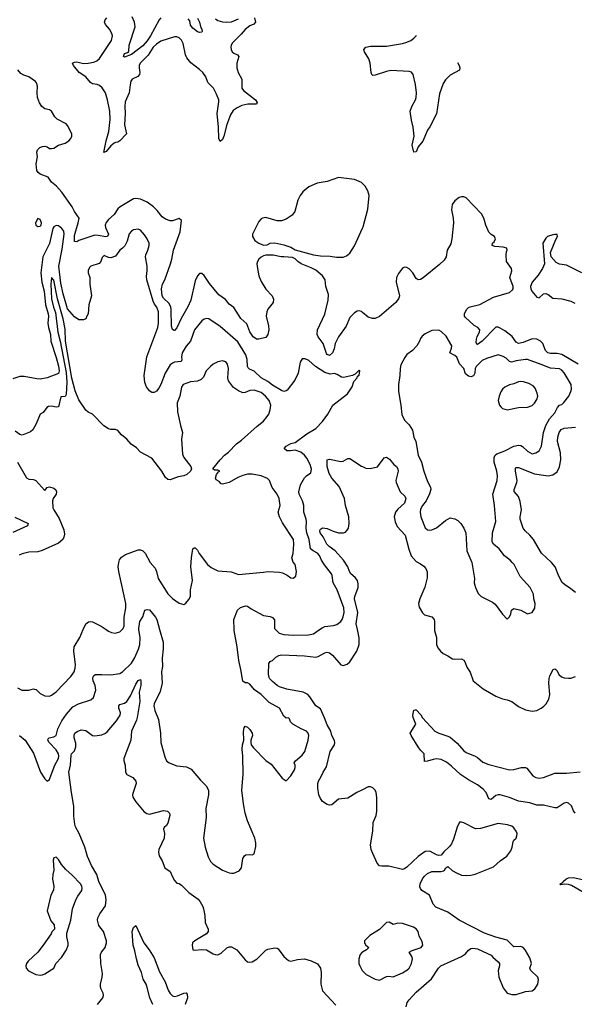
# Model space of a CAD drawing. Header units: inches. Extents: x 1384664 to 1536621, y 460766 to 646467.
# Tile 333 of 488: x 1516989 to 1521860, y 536712 to 545352. Entities that reach past the tile are written whole.
import ezdxf

# ---------------------------------------------------------------- set-up
doc = ezdxf.new("R2010")
doc.units = ezdxf.units.IN
doc.header["$MEASUREMENT"] = 0
for name, color, linetype in [('B5513', 7, 'Continuous'), ('B5514', 7, 'Continuous'), ('B5523', 7, 'Continuous'), ('B5524', 7, 'Continuous')]:
    doc.layers.add(name, color=color, linetype=linetype)

msp = doc.modelspace()

# ---------------------------------------------------------------- linework, layer by layer
at = {"layer": 'B5513', "color": 5}
for points, elevation in [([(1516968.9, 539488.9), (1517008.9, 539468.9), (1517070, 539467.4), (1517110, 539480.3), (1517118.9, 539478.9), (1517133.8, 539473.8), (1517170, 539439.3), (1517210, 539418), (1517250, 539417.1), (1517270, 539423.8), (1517310, 539454.4), (1517439.1, 539590), (1517467.8, 539630), (1517478, 539662), (1517480.2, 539690), (1517465.8, 539810), (1517468.8, 539850), (1517518, 539930), (1517548.1, 540000)], 760), ([(1516986.8, 539070), (1517036.3, 539030), (1517110, 538914.8), (1517172.7, 538750), (1517210, 538690.7), (1517230, 538671), (1517250, 538686), (1517258, 538702), (1517298.2, 538810), (1517329.8, 538870), (1517333.9, 538890), (1517330.5, 538910), (1517310, 538943.7), (1517247.4, 539010), (1517235.8, 539030), (1517239.6, 539040.4), (1517249.2, 539050), (1517290, 539058.2), (1517310.5, 539069.5), (1517325, 539130), (1517359.5, 539200.5), (1517400.6, 539259.4), (1517457.3, 539322.7), (1517506, 539350), (1517614.9, 539385.1), (1517636.9, 539403.1), (1517657.6, 539470), (1517651.9, 539510), (1517634.2, 539550), (1517631, 539570), (1517633.6, 539586.4), (1517642, 539598), (1517655.2, 539604.8), (1517710, 539607.1), (1517790, 539602.6), (1517870, 539614.4), (1517893.6, 539630), (1517970, 539706.3), (1517998.3, 539750), (1518031.7, 539828.3), (1518043.8, 539870), (1518047.6, 539927.6), (1518036.1, 540000)], 740), ([(1517748.5, 540000), (1517770, 539985.5), (1517794.6, 539974.6), (1517828.1, 539968.1), (1517870, 539980.3), (1517889.3, 540000)], 760), ([(1518217.9, 540000), (1518249.3, 539889.3), (1518250.2, 539830), (1518241.8, 539750), (1518243.1, 539676.9), (1518235.3, 539630), (1518240.9, 539530), (1518224.1, 539455.9), (1518170.2, 539350), (1518167.5, 539330), (1518175.3, 539290), (1518209, 539210), (1518227.2, 539090), (1518228.5, 539010), (1518265.1, 538885.1), (1518278.8, 538850), (1518301, 538830), (1518370, 538805.3), (1518455.2, 538795.2), (1518495.2, 538775.2), (1518578, 538678), (1518627.3, 538630), (1518648, 538590), (1518648.2, 538550), (1518623.7, 538430), (1518628.4, 538350), (1518603.6, 538170), (1518617.8, 538090), (1518645.7, 538005.7), (1518666.1, 537966.1), (1518690, 537943), (1518770, 537890.5), (1518830, 537866.8), (1518850, 537862), (1518870, 537863.8), (1518916.2, 537883.8), (1518938.4, 537910), (1518949.8, 537990.2), (1518963.8, 538016.2), (1518976.6, 538023.4), (1519007.3, 538027.3), (1519030, 538024.7), (1519049, 538031), (1519063.3, 538096.7), (1519063.6, 538130), (1519054.7, 538170), (1518990, 538321.2), (1518970, 538388.7), (1518954.5, 538470), (1518940.9, 538590), (1518952, 538730), (1518949.6, 538890), (1518942, 538950), (1518946.6, 538990), (1518959, 539030), (1518953.6, 539106.4), (1518962, 539138), (1518970, 539152), (1518990, 539144.7), (1519010, 539124.7), (1519030, 539092), (1519034.8, 539070), (1519018, 539030), (1519018, 539010), (1519021, 538990), (1519041.4, 538961.4), (1519150.6, 538850.6), (1519198.5, 538818.5), (1519295.3, 538695.3), (1519330, 538672), (1519370, 538716), (1519402.7, 538770), (1519409.3, 538790), (1519409.3, 538809.3), (1519400.9, 538830), (1519411.6, 538850), (1519470, 538897.4), (1519493.3, 538930), (1519523, 539030), (1519529.6, 539070), (1519523.7, 539090), (1519509.6, 539109.6), (1519462, 539130), (1519388.7, 539170), (1519368.7, 539190), (1519358, 539218), (1519350, 539226), (1519330, 539222), (1519310, 539241.2), (1519270, 539311), (1519179, 539359), (1519110, 539429.7), (1519053, 539473), (1519010, 539521.2), (1518990, 539533.2), (1518970, 539534), (1518950, 539548), (1518933, 539650), (1518912.8, 539730), (1518899.7, 539850), (1518873, 539993), (1518872.9, 540000)], 740), ([(1520000, 538594.6), (1519950, 538569.7), (1519870, 538519.8), (1519790, 538511.4), (1519730, 538463.8), (1519710, 538459.8), (1519690, 538464.5), (1519650, 538492.6), (1519630, 538518), (1519615.7, 538550), (1519607, 538610), (1519607.2, 538650), (1519612.9, 538670), (1519637.8, 538710), (1519653.3, 538750), (1519683.5, 538796.5), (1519716.3, 538930), (1519752.8, 538990), (1519757.4, 539010), (1519753.3, 539026.7), (1519732.1, 539070), (1519722, 539110), (1519690, 539163.6), (1519666.9, 539226.9), (1519630, 539306), (1519590, 539330.9), (1519537.8, 539410), (1519518.7, 539430), (1519478.4, 539450), (1519336.5, 539476.5), (1519270, 539498.9), (1519249.7, 539510), (1519210, 539544.2), (1519187.3, 539567.3), (1519180.9, 539580.9), (1519173.8, 539610), (1519177.7, 539702.3), (1519190, 539719.3), (1519210, 539728.8), (1519240.3, 539759.7), (1519266.3, 539773.7), (1519290, 539777.6), (1519489.4, 539769.4), (1519590, 539759.7), (1519610, 539764.7), (1519670, 539795.8), (1519690, 539800.8), (1519710, 539795.3), (1519736.4, 539776.4), (1519810, 539690.3), (1519830, 539685.7), (1519864, 539696), (1519890, 539716.3), (1519949, 539811), (1519972, 539868), (1519971.9, 539928.1), (1519955.4, 540000)], 720), ([(1519236.8, 540000), (1519268, 539970), (1519310, 539957.2), (1519391.7, 539951.7), (1519524.5, 539955.5), (1519570, 539963.2), (1519623.6, 540000)], 740), ([(1517673.3, 536710), (1517718.4, 536770), (1517724.2, 536790), (1517721.3, 536810), (1517703.5, 536850), (1517699.7, 536870), (1517699.1, 536890), (1517713.7, 536950), (1517716.4, 536983.6), (1517701.2, 537070), (1517700.5, 537150), (1517707.8, 537170), (1517739.1, 537210), (1517752.7, 537250), (1517751.5, 537270), (1517724.1, 537350), (1517683.5, 537403.5), (1517674, 537450), (1517677, 537470), (1517692.7, 537507.3), (1517743.1, 537576.9), (1517749.1, 537630), (1517741.9, 537670), (1517684.8, 537790), (1517666.8, 537850), (1517620.2, 537930), (1517583.7, 538010), (1517561.4, 538090), (1517510.5, 538210), (1517479.2, 538270), (1517473, 538293), (1517464.4, 538364.4), (1517465.2, 538450), (1517443.2, 538570), (1517422, 538750), (1517436.9, 538810), (1517441.4, 538898.6), (1517445, 538910), (1517470, 538936.1), (1517483.6, 538970), (1517483.7, 539003.7), (1517468.2, 539050), (1517467.2, 539072.8), (1517475.1, 539090), (1517492.9, 539107.1), (1517530, 539121.3), (1517570, 539113.5), (1517630, 539072.3), (1517650, 539069.3), (1517710, 539077.7), (1517742.4, 539090), (1517758.4, 539101.6), (1517840.7, 539199.3), (1517871.1, 539250), (1517875.4, 539270), (1517860.5, 539310), (1517861.3, 539330), (1517870, 539341.6), (1517910, 539356), (1517930, 539370.4), (1517961.3, 539418.7), (1518010, 539522.3), (1518030, 539553.7), (1518050, 539562.8), (1518053.8, 539550), (1518053.1, 539510), (1518038.2, 539450), (1518044.8, 539370), (1518021.9, 539230), (1518015.2, 539204.8), (1517971.8, 539110), (1517965, 539030), (1517903.6, 538870), (1517904.6, 538850), (1517915.8, 538810), (1517917.3, 538750), (1517931, 538730), (1517982.5, 538702.5), (1518010, 538671.3), (1518012.7, 538650), (1517984.9, 538570), (1517981.3, 538550), (1517983.7, 538530), (1518008.4, 538488.4), (1518082.2, 538402.2), (1518106.9, 538386.9), (1518130, 538379.3), (1518253.8, 538413.8), (1518287.9, 538407.9), (1518304, 538390), (1518307.7, 538370), (1518290, 538302), (1518278, 538282), (1518257.3, 538262.7), (1518253.4, 538250), (1518261.3, 538210), (1518257.8, 538170), (1518211.1, 538070), (1518207.7, 538047.7), (1518213.9, 538013.9), (1518239.3, 537970), (1518265.5, 537910), (1518310, 537878.8), (1518330.4, 537830), (1518350, 537797.3), (1518370, 537776), (1518390, 537770.7), (1518410, 537758.8), (1518473.7, 537693.7), (1518555.5, 537635.5), (1518574.9, 537610), (1518598.4, 537570), (1518604.4, 537550), (1518615.8, 537490), (1518617.1, 537430), (1518645.5, 537370), (1518645.5, 537350), (1518630.6, 537330), (1518528, 537270), (1518508.4, 537250), (1518503.1, 537230), (1518510.4, 537190.4), (1518526.4, 537186.4), (1518590, 537192.2), (1518628.7, 537188.7), (1518690, 537155.3), (1518710, 537147.8), (1518730, 537147.6), (1518757.8, 537162.2), (1518810, 537206.4), (1518830, 537214.9), (1518850, 537214.9), (1518896.3, 537190), (1518970, 537101.3), (1518990, 537085.7), (1519010, 537080.8), (1519030, 537084.7), (1519075.1, 537110), (1519150, 537187), (1519170, 537197.1), (1519230, 537208.2), (1519250, 537204.9), (1519258.3, 537198.3), (1519310, 537130.6), (1519350, 537096.3), (1519370, 537090.6), (1519430, 537104.9), (1519489.6, 537110.4), (1519550, 537094.9), (1519606.2, 537066.2), (1519630.4, 537030.4), (1519637.1, 536990), (1519632.7, 536890), (1519647.7, 536830), (1519765.7, 536705.7)], 720), ([(1518159.2, 536710), (1518131.7, 536770), (1518106.6, 536870), (1518099.3, 536890), (1518072.7, 536932.7), (1518058.4, 536990), (1518030, 537054.7), (1518014.1, 537110), (1518001.7, 537181.7), (1517985.2, 537230), (1517976.4, 537350), (1517990, 537384.9), (1518010, 537404.7), (1518079.3, 537250), (1518127, 537190), (1518170, 537120.5), (1518218.1, 536998.1), (1518266.6, 536910), (1518294.8, 536834.8), (1518310, 536806.7), (1518330, 536786), (1518350, 536780.9), (1518374.2, 536785.8), (1518430.2, 536810.2), (1518452.4, 536812.4), (1518460.9, 536800.9), (1518462.8, 536770), (1518442.6, 536710)], 680), ([(1520000, 537169.6), (1519994, 537166), (1519980.4, 537150), (1519967, 537110), (1519968.5, 537071.5), (1519975.3, 537050), (1519997.1, 537010), (1520000, 537007)], 740)]:
    msp.add_lwpolyline(points, dxfattribs=dict(at, elevation=elevation))
at = {"layer": 'B5513', "color": 5, "elevation": 740}
msp.add_lwpolyline([(1517310, 538002), (1517290, 537998), (1517284.5, 537975.5), (1517290.6, 537890), (1517279.3, 537850), (1517278.4, 537810), (1517288, 537750), (1517285.8, 537714.2), (1517264, 537670), (1517231.3, 537531.3), (1517263.5, 537443.5), (1517292, 537410), (1517294, 537370), (1517271.3, 537348.7), (1517264.7, 537330), (1517196.3, 537230), (1517149.1, 537170.9), (1517063, 537090), (1517050.6, 537070), (1517044.9, 537050), (1517047.3, 537030), (1517067.2, 537007.2), (1517130, 536973), (1517170, 536967.7), (1517190, 536970.7), (1517210, 536980.7), (1517289, 537030), (1517306, 537070), (1517357.7, 537122.3), (1517402, 537190), (1517414, 537230), (1517414.5, 537250), (1517404.1, 537304.1), (1517403.2, 537336.8), (1517439.5, 537450), (1517454.5, 537550), (1517483.5, 537630), (1517499.4, 537660.6), (1517534.7, 537710), (1517538.9, 537730), (1517535.8, 537750), (1517523.6, 537770), (1517450, 537845.1), (1517394, 537894), (1517357.6, 537937.6), (1517330, 537982)], close=True, dxfattribs=at)
at = {"layer": 'B5514', "color": 5}
for points, elevation in [([(1518230, 545368.8), (1518215, 545350), (1518139.3, 545210), (1518110, 545167.9), (1518070, 545123), (1517970, 545047.6), (1517910, 545023.6), (1517902, 545030), (1517910, 545054.9), (1517936.6, 545063.4), (1517946.6, 545073.4), (1517951.6, 545130), (1518002.2, 545290), (1517997.2, 545330), (1517977, 545377)], 660), ([(1519053, 545370), (1519061.1, 545330), (1519046.1, 545313.9), (1519010, 545299.8), (1518970, 545267), (1518934.9, 545225.1), (1518859.1, 545150), (1518847.9, 545130), (1518843.6, 545110), (1518846.7, 545090), (1518856.5, 545070), (1518870, 545057.4), (1518903.4, 545043.4), (1518913.7, 545030), (1518896.9, 544970), (1518895.9, 544930), (1518908.2, 544888.2), (1518940.7, 544830), (1518941.5, 544750), (1518956, 544730), (1519059, 544650), (1519074, 544626), (1519067.9, 544612.1), (1518991.8, 544611.8), (1518941.6, 544598.4), (1518900, 544580), (1518865.5, 544554.5), (1518841.8, 544518.2), (1518808.2, 544431.8), (1518783.2, 544330), (1518770, 544301.6), (1518750, 544282), (1518738.5, 544310), (1518735.9, 544410), (1518722.4, 544530), (1518739.2, 544630), (1518737.6, 544650), (1518719.1, 544699.1), (1518690.3, 544750.3), (1518642.5, 544802.5), (1518624.7, 544850), (1518598.6, 544890), (1518570, 544916.4), (1518492.4, 544972.4), (1518457.3, 545017.3), (1518444.9, 545044.9), (1518424.5, 545144.5), (1518410, 545173.3), (1518390, 545193.7), (1518370, 545202.2), (1518350, 545201.5), (1518230, 545163), (1518190, 545138.1), (1518163.1, 545110), (1518118.4, 545041.6), (1518047.5, 544970), (1518038.8, 544950), (1518037.5, 544930), (1518045.2, 544890), (1518042.8, 544870), (1518025.9, 544854.1), (1517978.3, 544830), (1517966.5, 544813.5), (1517958.5, 544781.5), (1517951.1, 544710), (1517916.8, 544630), (1517913.8, 544590), (1517917.1, 544530), (1517910.7, 544430.7), (1517927, 544350), (1517870, 544289.6), (1517850, 544277), (1517830, 544276), (1517818, 544270), (1517790, 544246.6), (1517750, 544196), (1517727.7, 544187.7), (1517748.6, 544288.6), (1517773.6, 544370), (1517783.6, 544476.4), (1517780.2, 544550), (1517761.1, 544650), (1517743.6, 544710), (1517714.6, 544754.6), (1517690, 544773.8), (1517670, 544783.1), (1517630, 544788.6), (1517610, 544800.5), (1517569.9, 544849.9), (1517512.4, 544890), (1517462.7, 544950), (1517453.2, 544970), (1517470, 544980.5), (1517490, 544981.1), (1517548.5, 544968.5), (1517590, 544969.4), (1517640.6, 544979.4), (1517666.6, 544990), (1517690, 545012.9), (1517794.6, 545170), (1517804.5, 545210), (1517799.8, 545230), (1517778, 545270), (1517742.2, 545310), (1517734.5, 545330), (1517739.2, 545350), (1517756, 545370)], 680), ([(1518550, 545366), (1518567.4, 545330), (1518580.8, 545280.8), (1518587.7, 545270), (1518593, 545250), (1518590, 545242), (1518570, 545241.2), (1518550, 545246.6), (1518510, 545278.7), (1518490, 545304.5), (1518482.5, 545342.5), (1518470, 545360.5)], 660), ([(1518710, 545360.8), (1518730, 545346.2), (1518770, 545334), (1518810, 545330.2), (1518850, 545334.2), (1518910, 545360.2)], 680), ([(1520000, 542782.9), (1519990, 542791.2), (1519970, 542796.3), (1519953.4, 542793.4), (1519930, 542780.5), (1519890, 542739.5), (1519857.9, 542662.1), (1519790.1, 542569.9), (1519760.9, 542510), (1519750, 542464), (1519735.8, 542430), (1519710, 542406.6), (1519690, 542414.5), (1519684.2, 542424.2), (1519654.6, 542510), (1519609.8, 542570), (1519602, 542590), (1519606, 542630), (1519670.5, 542769.5), (1519699.8, 542890), (1519700.7, 542940.7), (1519676.8, 543010), (1519671.8, 543070), (1519650, 543104.4), (1519590, 543153.1), (1519550, 543175.3), (1519460.9, 543210), (1519432.3, 543230), (1519410, 543253.2), (1519384.8, 543264.8), (1519310, 543272), (1519286, 543270), (1519214.4, 543285.6), (1519150, 543285.1), (1519130, 543280.7), (1519110, 543269.6), (1519089.1, 543250.9), (1519077, 543230), (1519073.4, 543210), (1519077, 543170), (1519090, 543106), (1519110, 543054.8), (1519150, 542987.3), (1519207.9, 542927.9), (1519219.4, 542899.4), (1519215.3, 542870), (1519168.8, 542811.2), (1519158.6, 542790), (1519155, 542750), (1519173.3, 542666.7), (1519176.9, 542630), (1519170, 542589), (1519150, 542564.5), (1519090, 542548), (1519070, 542549.7), (1519038.7, 542570), (1519010, 542611.8), (1518982.8, 542682.8), (1518932.2, 542730), (1518870, 542825.4), (1518830, 542854.7), (1518795.7, 542895.7), (1518738.7, 542938.7), (1518656.9, 543036.9), (1518610, 543107.6), (1518590, 543123.6), (1518575.2, 543124.8), (1518570, 543125.1), (1518550, 543104.5), (1518530, 543060.9), (1518491.7, 542890), (1518466.7, 542833.3), (1518408.9, 542731.1), (1518370, 542649.7), (1518350, 542625.2), (1518346, 542626), (1518330, 542632.7), (1518323.1, 542663.1), (1518321.2, 542810), (1518316.8, 542830), (1518300.9, 542860.9), (1518252.9, 542910), (1518241, 542930), (1518233.7, 542990), (1518242.9, 543030), (1518263.4, 543070), (1518314.9, 543210), (1518326.1, 543250), (1518339, 543330), (1518397.8, 543490), (1518409.4, 543590), (1518390, 543607), (1518330, 543586.9), (1518310, 543587.1), (1518270, 543601), (1518241.9, 543621.9), (1518197, 543677), (1518163.5, 543710), (1518109.9, 543749.9), (1518050, 543777.8), (1518010, 543782.6), (1517990, 543778.9), (1517872, 543710), (1517850, 543691.6), (1517818.1, 543641.9), (1517770, 543598.4), (1517748.7, 543571.3), (1517740.8, 543550), (1517741.9, 543530), (1517770.6, 543470), (1517760.3, 543450), (1517746.8, 543446.8), (1517679.9, 543459.9), (1517650, 543460.8), (1517510, 543415.4), (1517490, 543404), (1517470, 543405.1), (1517470, 543457.3), (1517504.5, 543570), (1517510.5, 543610.5), (1517469.9, 543670), (1517449, 543710), (1517359.2, 543839.2), (1517313.3, 543890), (1517270, 543927.2), (1517238.9, 543970), (1517170, 543997), (1517150.4, 544010.4), (1517138.9, 544030), (1517133.7, 544086.3), (1517146, 544150), (1517139.6, 544190), (1517145.6, 544210), (1517165.6, 544230), (1517190, 544240.8), (1517210, 544241.3), (1517230, 544236.5), (1517250, 544223.1), (1517270, 544220.7), (1517290, 544225.4), (1517330, 544250.2), (1517390, 544267.3), (1517421.1, 544290), (1517437.7, 544310), (1517448.5, 544330), (1517447.4, 544350), (1517410, 544425.1), (1517398.7, 544438.7), (1517318.3, 544478.3), (1517299.2, 544499.2), (1517269.5, 544550), (1517250, 544560.4), (1517210, 544570.8), (1517182.7, 544590), (1517162.3, 544622.3), (1517145.3, 544670), (1517142.2, 544710), (1517147.1, 544770), (1517138.2, 544798.2), (1517129.6, 544810), (1517070, 544849.7), (1517025.2, 544865.2), (1517000.9, 544880.9), (1516972.3, 544912.3)], 720), ([(1520000, 543913.6), (1519990, 543923.5), (1519930, 543948.7), (1519790, 543966.3), (1519690, 543930.9), (1519602, 543918), (1519530, 543885.1), (1519476.9, 543843.1), (1519451.6, 543808.4), (1519431.8, 543768.2), (1519406.4, 543670), (1519382, 543638), (1519330, 543601.6), (1519290, 543586), (1519250, 543587.8), (1519150, 543615.1), (1519122, 543610), (1519110, 543604), (1519090, 543582), (1519034.4, 543470), (1519033, 543450), (1519054.4, 543414.4), (1519090, 543390.7), (1519130, 543374.8), (1519162, 543378), (1519190, 543390.8), (1519230, 543393.4), (1519310, 543378), (1519370, 543356.3), (1519410, 543333), (1519568.4, 543288.4), (1519630, 543280.2), (1519716.6, 543276.6), (1519772.1, 543267.9), (1519830, 543267.6), (1519860.6, 543279.4), (1519890, 543302.4), (1519930, 543368.2), (1520000, 543521.4)], 720), ([(1519623.6, 540000), (1519645.2, 540014.8), (1519670, 540026), (1519745.2, 540034.8), (1519774.5, 540045.5), (1519808.6, 540071.4), (1519820.5, 540090), (1519830, 540111), (1519838.2, 540150), (1519836.5, 540190), (1519778.8, 540350), (1519742.3, 540410), (1519735, 540475), (1519728.5, 540490), (1519667.3, 540567.3), (1519640.8, 540610), (1519623.1, 540650), (1519604, 540670), (1519565.4, 540690), (1519544.2, 540710), (1519531.9, 540790), (1519511.2, 540850), (1519506.2, 540890), (1519509.3, 540950), (1519506.4, 540970), (1519484.7, 541030), (1519484.2, 541090), (1519472.8, 541130), (1519443.9, 541190), (1519441, 541210), (1519455.4, 541270), (1519490, 541332.4), (1519507.6, 541350), (1519545.1, 541374.9), (1519550.7, 541409.3), (1519541.7, 541450), (1519510, 541505.3), (1519490, 541531.2), (1519458.3, 541558.3), (1519410, 541574.3), (1519368.9, 541568.9), (1519335.3, 541570), (1519312.7, 541590), (1519329.3, 541610), (1519370, 541633.4), (1519410, 541643), (1519510, 541719.3), (1519590, 541766), (1519650, 541824.9), (1519695.1, 541890), (1519739.3, 541970), (1519869.2, 542070), (1519909.2, 542130), (1519924.1, 542175.9), (1519954, 542210), (1519956.4, 542223.6), (1519970, 542234), (1519975.3, 542270), (1519970, 542275.3), (1519936.9, 542243.1), (1519910.8, 542229.2), (1519833.2, 542213.2), (1519814.6, 542214.6), (1519778, 542238), (1519752.7, 542247.3), (1519716.9, 542243.1), (1519670, 542256.9), (1519586, 542310), (1519530, 542362.7), (1519495.3, 542375.3), (1519470, 542375.1), (1519452.2, 542347.8), (1519434.6, 542250), (1519406.9, 542190), (1519339.3, 542100.7), (1519330, 542094), (1519310, 542090.9), (1519290, 542097.1), (1519210, 542145.4), (1519170, 542176.5), (1519109.7, 542210), (1519048.3, 542268.3), (1519006.9, 542286.9), (1518996, 542296), (1518989, 542310), (1518986.8, 542370), (1518976.5, 542410), (1518905.2, 542525.2), (1518750, 542658.9), (1518650, 542727.6), (1518630, 542731.3), (1518610, 542724.7), (1518590, 542709.6), (1518525.4, 542630), (1518490, 542531.5), (1518452, 542488), (1518416.5, 542430), (1518411.3, 542391.3), (1518414, 542366), (1518408.5, 542351.5), (1518350, 542345.5), (1518330, 542338.5), (1518310, 542323.9), (1518267, 542250), (1518230, 542152), (1518210, 542118), (1518190, 542092), (1518170, 542079.5), (1518150, 542082), (1518130, 542096.2), (1518103.1, 542130), (1518089, 542169), (1518082.4, 542230), (1518107.5, 542392.5), (1518203.4, 542650), (1518209.3, 542690), (1518209.9, 542790), (1518195.2, 542830), (1518174.8, 542854.8), (1518161.3, 542881.3), (1518105.6, 543070), (1518102.7, 543097.3), (1518109.7, 543150), (1518109.6, 543190), (1518093.6, 543270), (1518097.6, 543290), (1518116.3, 543330), (1518126, 543370), (1518125.6, 543390), (1518107.8, 543430), (1518085.6, 543465.6), (1518050, 543506), (1518030, 543514.5), (1517990, 543509.3), (1517970, 543496), (1517950, 543473.2), (1517933.1, 543410), (1517912.7, 543367.3), (1517893.7, 543346.3), (1517870, 543329.6), (1517830, 543278), (1517790, 543262.2), (1517770, 543264.7), (1517730, 543282.4), (1517714.7, 543265.3), (1517702, 543230), (1517688.4, 543211.6), (1517614.8, 543190), (1517602, 543178), (1517590.4, 543150), (1517590.4, 543130.4), (1517604.9, 543090), (1517604.9, 543030), (1517621, 542930), (1517596, 542850), (1517591, 542770), (1517578, 542750), (1517570, 542726), (1517550, 542718), (1517510, 542718), (1517470, 542744), (1517410, 542815.1), (1517370, 542946), (1517350, 543039.5), (1517333, 543190), (1517362.5, 543337.5), (1517380.8, 543470), (1517376.1, 543496.1), (1517360.7, 543520.7), (1517330, 543543.4), (1517310, 543546.4), (1517290, 543534.9), (1517281, 543519), (1517250, 543389.7), (1517192.9, 543270), (1517176.4, 543130), (1517184.1, 543050), (1517205.1, 542970), (1517217, 542850), (1517239.8, 542770), (1517242.6, 542750), (1517238, 542690), (1517243.7, 542650), (1517260.2, 542590), (1517263, 542530), (1517310, 542388.5), (1517330, 542310.4), (1517334.9, 542270), (1517330, 542248.7), (1517231.2, 542208.8), (1517170, 542197.4), (1517139.3, 542199.3), (1517030, 542220.4), (1516990, 542222), (1516930, 542199.6)], 740), ([(1517889.3, 540000), (1517899.2, 540010), (1517907.3, 540032.7), (1517907.9, 540110), (1517920.7, 540190), (1517920.7, 540230), (1517859.3, 540510), (1517855.7, 540550), (1517859, 540590), (1517866.9, 540613.1), (1517883.8, 540636.2), (1517919.6, 540660.4), (1518030, 540699.5), (1518050, 540698.7), (1518071.1, 540691.1), (1518090.3, 540670), (1518134.9, 540590), (1518179.1, 540539.1), (1518190.9, 540510.9), (1518205.8, 540450), (1518290, 540313), (1518330, 540273), (1518390, 540230.7), (1518430, 540220.7), (1518450, 540231), (1518476.1, 540263.9), (1518489.3, 540290), (1518489.6, 540350), (1518508, 540430), (1518493.6, 540550), (1518496.9, 540630), (1518509.6, 540710), (1518522.9, 540717.1), (1518530, 540719.1), (1518550, 540696.3), (1518566.6, 540666.6), (1518638.9, 540570), (1518670, 540544), (1518730, 540515.6), (1518846.7, 540506.7), (1518910, 540483), (1519130, 540503), (1519170, 540510.4), (1519270, 540503.1), (1519297.6, 540497.6), (1519338, 540478), (1519370, 540454.8), (1519390, 540451), (1519413.2, 540470), (1519419.3, 540510), (1519409.6, 540570), (1519391, 540591), (1519378, 540630), (1519390.8, 540669.2), (1519396, 540750), (1519393.5, 540790), (1519297.2, 540937.2), (1519271.3, 540990), (1519260.7, 541030), (1519278.4, 541090), (1519267.6, 541150), (1519250, 541189.3), (1519207.3, 541247.3), (1519184.5, 541310), (1519165.6, 541325.6), (1519110.9, 541350.9), (1519030, 541363.5), (1518990, 541363.1), (1518950, 541352.8), (1518906.1, 541333.9), (1518830, 541289.9), (1518770, 541276.2), (1518759, 541279), (1518740.7, 541300.7), (1518713.6, 541313.6), (1518708, 541330), (1518719, 541361), (1518735.3, 541384.7), (1518746, 541390), (1518730, 541398), (1518700.4, 541400.4), (1518686, 541410), (1518749.2, 541490), (1518789.3, 541530), (1518823.3, 541556.7), (1518894.7, 541630), (1518938.1, 541661.9), (1519073.9, 541786.1), (1519129.7, 541830), (1519163.5, 541870), (1519176.1, 541890), (1519190, 541927.3), (1519193.8, 541970), (1519179.8, 542010), (1519149.3, 542049.3), (1519110, 542080.7), (1519050, 542099.9), (1519010, 542097.7), (1518970, 542079.4), (1518950, 542077.2), (1518910, 542094.6), (1518865.7, 542125.7), (1518824.4, 542184.4), (1518816, 542210), (1518822.4, 542290), (1518815.8, 542330), (1518799.3, 542350), (1518770, 542358.7), (1518729, 542351), (1518690, 542329.6), (1518666, 542310), (1518627, 542270), (1518604.3, 542215.7), (1518584.3, 542195.7), (1518550, 542181.5), (1518490, 542175.8), (1518424, 542150), (1518410, 542129), (1518396.9, 542050), (1518373.4, 541990), (1518376, 541910), (1518400.3, 541790), (1518418.7, 541730), (1518410.3, 541670), (1518418.3, 541538.3), (1518430, 541510.8), (1518491, 541430), (1518498.8, 541410), (1518490.4, 541389.6), (1518457.5, 541362.5), (1518431.5, 541348.5), (1518380.3, 541339.7), (1518310, 541314.5), (1518290, 541318), (1518270, 541334), (1518238.4, 541390), (1518150, 541503.7), (1518050, 541558.4), (1518015.5, 541595.5), (1517968.1, 541628.1), (1517931.5, 541671.5), (1517882.9, 541710), (1517850, 541747), (1517830, 541755.6), (1517790, 541755.6), (1517770, 541761.6), (1517728.1, 541788.1), (1517630, 541889.7), (1517590, 541907.2), (1517570, 541925.4), (1517510, 542016.5), (1517476.5, 542096.5), (1517446.1, 542206.1), (1517392.3, 542530), (1517390, 542635.8), (1517370, 542727.2), (1517321.3, 542901.3), (1517290, 543066), (1517270, 543089.2), (1517262.9, 543030), (1517270, 542902.8), (1517285.1, 542830), (1517302.7, 542782.7), (1517325.6, 542610), (1517346.4, 542530), (1517396.4, 542256.4), (1517402.8, 542170), (1517397.8, 542062.2), (1517390, 542045.3), (1517350, 542041.3), (1517330, 541956), (1517310, 541953), (1517270, 541961.5), (1517242.2, 541957.8), (1517228.4, 541950), (1517195.1, 541904.9), (1517167.9, 541892.1), (1517135.6, 541804.4), (1517105.5, 541754.5), (1517085.7, 541734.3), (1517010, 541705.2), (1516990, 541712), (1516950, 541740.9)], 760), ([(1519955.4, 540000), (1519944, 540050), (1519957.7, 540150), (1519929.4, 540270), (1519931.2, 540290), (1519962.9, 540370), (1519962.4, 540402.4), (1519955, 540430), (1519936.1, 540456.1), (1519896.1, 540490), (1519884.8, 540510), (1519871.6, 540551.6), (1519834, 540610), (1519760.6, 540690), (1519708.2, 540728.2), (1519686.4, 540750), (1519654.1, 540814.1), (1519629.6, 540850.4), (1519626.3, 540870), (1519630, 540881), (1519650, 540893.7), (1519690, 540886), (1519742.5, 540862.5), (1519789.6, 540849.6), (1519831.8, 540848.2), (1519850, 540855.8), (1519866.5, 540873.5), (1519875.8, 540890), (1519883.5, 540930), (1519878.7, 540990), (1519851.4, 541090), (1519840.6, 541150), (1519794.5, 541254.5), (1519731.6, 541330), (1519706.9, 541370), (1519688.5, 541431.5), (1519690, 541490.7), (1519710, 541494.4), (1519810, 541476.5), (1519830, 541477), (1519870, 541500.4), (1519890, 541500.3), (1519990, 541434.6), (1520000, 541430.4)], 720), ([(1516970.8, 541470), (1517050, 541331.3), (1517070, 541321), (1517110, 541317.3), (1517130, 541307.3), (1517210, 541221), (1517230, 541246.8), (1517250, 541253.4), (1517290, 541240.3), (1517307.1, 541227.1), (1517312.7, 541210), (1517308.5, 541190), (1517284.7, 541150), (1517278, 541130), (1517282, 541070), (1517288.2, 541050), (1517335.4, 540975.4), (1517377, 540877), (1517383.7, 540836.3), (1517378.5, 540810), (1517367, 540790), (1517330, 540758.2), (1517185.9, 540694.1), (1517150, 540682.4), (1517070, 540680.7), (1517010, 540665.1), (1516985.5, 540654.5)], 760), ([(1516947.7, 540987.7), (1517064, 540930), (1517059.1, 540910), (1516930, 540852.9)], 740), ([(1518872.9, 540000), (1518871.5, 540088.5), (1518903.7, 540170), (1518930, 540194), (1518972, 540210), (1518990, 540204.9), (1519022, 540182), (1519130, 540123), (1519190, 540116.4), (1519210, 540107.7), (1519226.4, 540086.4), (1519226.4, 540010), (1519236.8, 540000)], 740), ([(1518036.1, 540000), (1518034.5, 540010), (1518043.2, 540070), (1518070, 540113.4), (1518089.7, 540170), (1518110, 540176), (1518130, 540172.4), (1518181.5, 540110), (1518192.5, 540090), (1518217.9, 540000)], 740), ([(1517548.1, 540000), (1517570, 540051), (1517592.9, 540067.1), (1517609.4, 540070.6), (1517630, 540067.3), (1517704, 540030), (1517748.5, 540000)], 760)]:
    msp.add_lwpolyline(points, dxfattribs=dict(at, elevation=elevation))
at = {"layer": 'B5514', "color": 5, "elevation": 740}
msp.add_lwpolyline([(1517150, 543606.8), (1517128.5, 543570), (1517131.1, 543550), (1517150, 543537.6), (1517170, 543540.5), (1517179.2, 543550), (1517180.2, 543570), (1517170, 543598.2)], close=True, dxfattribs=at)
at = {"layer": 'B5523', "color": 5}
for points, elevation in [([(1520631.8, 540000), (1520631.6, 539991.6), (1520648.7, 539930), (1520650.3, 539870), (1520661.6, 539841.6), (1520684.4, 539810), (1520707.7, 539790), (1520750, 539770.4), (1520790, 539742.4), (1520810, 539739.3), (1520870, 539742.8), (1520890, 539731.3), (1520902.8, 539710), (1520917.3, 539670), (1520945.4, 539625.4), (1520971.6, 539551.6), (1521059, 539479), (1521170, 539417), (1521230, 539392.2), (1521270, 539384.9), (1521310.2, 539370.2), (1521370, 539324.2), (1521430, 539297), (1521490, 539283.7), (1521530, 539291.7), (1521570, 539310.3), (1521592.8, 539327.2), (1521612.3, 539347.7), (1521635.3, 539390), (1521645.6, 539430), (1521635.1, 539530), (1521638.4, 539570), (1521644.4, 539595.6), (1521675.3, 539650), (1521690, 539656.3), (1521697.3, 539650), (1521710, 539637.3), (1521725.1, 539605.1), (1521746.4, 539586.4), (1521770, 539578), (1521810, 539573.4), (1521830, 539575.3), (1521870, 539588.8)], 720), ([(1521868, 538388), (1521853.2, 538410), (1521834.9, 538454.9), (1521810, 538478.4), (1521790, 538482.7), (1521770, 538477.7), (1521710, 538435), (1521690, 538435), (1521590, 538459.1), (1521530, 538459), (1521470, 538480.4), (1521370, 538495.1), (1521290, 538527.9), (1521210, 538549.9), (1521190, 538550.7), (1521170, 538544.3), (1521130, 538510.6), (1521110, 538515.3), (1521085, 538570), (1521060, 538600), (1521010, 538637.6), (1520930, 538680.6), (1520859.7, 538730), (1520782.9, 538802.9), (1520738.1, 538838.1), (1520690, 538859.8), (1520650, 538864.8), (1520619.5, 538860.5), (1520570, 538844.2), (1520544.1, 538844.1), (1520542.7, 538910), (1520510, 538941.2), (1520489.4, 538970), (1520427, 539070), (1520419.3, 539090), (1520469, 539170), (1520445.2, 539230), (1520442.7, 539250), (1520450, 539294), (1520463.2, 539296.8), (1520470, 539295.5), (1520511.5, 539251.5), (1520526.5, 539226.5), (1520635.5, 539110), (1520670, 539092.4), (1520750, 539066.4), (1520770, 539054.9), (1520830, 539002.4), (1520890, 538937.6), (1520910, 538922), (1520990, 538889.1), (1521010, 538878), (1521057.9, 538837.9), (1521110, 538815.1), (1521290, 538770.2), (1521330, 538771.4), (1521395.3, 538790), (1521431.1, 538791.1), (1521443.1, 538783.1), (1521495.8, 538715.8), (1521521, 538701), (1521550, 538695), (1521590, 538700.9), (1521690, 538738.9), (1521790, 538738.9), (1521910, 538752.1)], 680), ([(1520384.8, 536690), (1520392.2, 536727.8), (1520408.6, 536750), (1520470, 536817.4), (1520604.8, 536935.2), (1520666.4, 537030), (1520686.6, 537050), (1520870, 537132.7), (1520904, 537156), (1520930, 537187.3), (1520950, 537200.5), (1520970, 537205.5), (1521010, 537199.1), (1521099, 537159), (1521130, 537142), (1521144.4, 537124.4), (1521190, 537086), (1521202.8, 537070), (1521202.8, 537050), (1521192.7, 537010), (1521198.4, 536950), (1521235.6, 536855.6), (1521270.3, 536810.3), (1521310, 536799.5), (1521350, 536798.4), (1521430, 536824.9), (1521489.6, 536830.4), (1521513.3, 536846.7), (1521540.9, 536890), (1521547, 536930), (1521538.4, 536950), (1521477, 537010), (1521469.3, 537030), (1521484.5, 537070), (1521470, 537119), (1521429.2, 537190), (1521410, 537209.2), (1521390, 537219.3), (1521330, 537216.2), (1521270, 537275.8), (1521170, 537300.5), (1521070, 537335.6), (1520850, 537451.6), (1520750, 537521), (1520644.7, 537564.7), (1520621.7, 537590), (1520588.9, 537668.9), (1520521.1, 537710), (1520507.9, 537727.9), (1520503.8, 537743.8), (1520507.2, 537770), (1520528.3, 537811.7), (1520544.4, 537835.6), (1520570, 537860.2), (1520610, 537876.3), (1520690, 537876.8), (1520710, 537882.2), (1520720.4, 537890), (1520730.9, 537909.1), (1520750, 537921.1), (1520786.8, 537886.8), (1520824.6, 537864.6), (1520870, 537846.7), (1520910, 537841.6), (1520950, 537843.8), (1520990, 537852.6), (1521150, 537918), (1521210, 537970.3), (1521268.4, 538011.6), (1521302.4, 538057.6), (1521313.8, 538090), (1521322.6, 538137.4), (1521328.6, 538151.4), (1521350, 538170.6), (1521356.5, 538190), (1521356.8, 538210), (1521350.7, 538230), (1521330, 538261.7), (1521310, 538275.8), (1521272.9, 538287.1), (1521190, 538297.7), (1521035.8, 538255.8), (1520991.8, 538251.8), (1520890, 538305.1), (1520870, 538311.5), (1520850.5, 538309.5), (1520830, 538265.2), (1520799.9, 538159.9), (1520780.6, 538119.4), (1520763.9, 538096.1), (1520713, 538050), (1520690, 538020.9), (1520670, 538016.9), (1520650, 538022.6), (1520590, 538055.1), (1520550, 538053.5), (1520488.2, 538010), (1520390, 537916), (1520370, 537902), (1520350, 537896.4), (1520230, 537924.4), (1520170, 537923.9), (1520150, 537928.3), (1520130, 537949.6), (1520090, 538034), (1520075.7, 538070), (1520069.9, 538110), (1520090.6, 538230), (1520092.8, 538307.2), (1520119.8, 538370), (1520127.3, 538407.3), (1520126.7, 538526.7), (1520119.6, 538570), (1520111.3, 538591.3), (1520090, 538612.7), (1520070, 538619.5), (1520050, 538619.6), (1520000, 538594.6)], 720), ([(1521946, 537690), (1521834.6, 537754.6), (1521810, 537764.7), (1521773.2, 537766.8), (1521741.2, 537761.2), (1521735.3, 537770), (1521758.9, 537781.1), (1521762.9, 537790), (1521786.3, 537810), (1521810, 537822), (1521850, 537823.9), (1521933, 537807)], 680), ([(1520000, 537007), (1520033, 536973), (1520110, 536932), (1520150, 536924.2), (1520210, 536955.3), (1520230, 536958.4), (1520270, 536954), (1520350, 536988.8), (1520390, 537012), (1520411.2, 537030), (1520430, 537070.7), (1520439.3, 537110), (1520432.1, 537132.1), (1520409.4, 537170), (1520436.2, 537183.8), (1520516.2, 537210), (1520529.6, 537230), (1520523.8, 537263.8), (1520498.4, 537310), (1520489.6, 537350), (1520470, 537375.1), (1520448.4, 537388.4), (1520350, 537420.5), (1520310, 537422.6), (1520270, 537413), (1520234.2, 537434.2), (1520211.1, 537431.1), (1520150, 537368), (1520064.7, 537315.3), (1520016.4, 537270), (1520018.7, 537250), (1520030, 537230.6), (1520056.3, 537210), (1520034, 537190), (1520000, 537169.6)], 740)]:
    msp.add_lwpolyline(points, dxfattribs=dict(at, elevation=elevation))
at = {"layer": 'B5524', "color": 5}
for points, elevation in [([(1520834.3, 544977), (1520849.1, 544950), (1520856, 544930), (1520850.4, 544910), (1520770, 544865.8), (1520730, 544825.5), (1520708.3, 544791.7), (1520677.2, 544702.8), (1520650, 544526), (1520590, 544413.2), (1520570, 544384), (1520530, 544286), (1520490, 544237.2), (1520470, 544193.2), (1520450, 544189.2), (1520436.3, 544250), (1520453.5, 544330), (1520445.8, 544410), (1520430.7, 544470), (1520419.9, 544550), (1520432.1, 544590), (1520466.6, 544650), (1520472.7, 544670), (1520474.9, 544710), (1520464.9, 544784.9), (1520444, 544870), (1520430.7, 544890.7), (1520410, 544897.2), (1520250, 544905.8), (1520210, 544897.4), (1520110, 544865.1), (1520090, 544863.7), (1520082.7, 544870), (1520076.2, 544890), (1520066.9, 544970), (1520056.9, 545010), (1520017, 545070), (1520012.7, 545090), (1520029.7, 545110.3), (1520070, 545120.3), (1520210, 545121.1), (1520350, 545142.3), (1520390, 545154), (1520424.2, 545170), (1520450, 545189.1), (1520470, 545211.5), (1520473.6, 545216.2)], 680), ([(1520000, 543521.4), (1520005.8, 543534.2), (1520046.3, 543690), (1520057.7, 543810), (1520047.8, 543850), (1520023.9, 543890), (1520000, 543913.6)], 720), ([(1521893.2, 542330), (1521750, 542412.8), (1521710, 542422), (1521650, 542422.1), (1521628.2, 542428.2), (1521607.6, 542450), (1521584, 542510), (1521563.6, 542530), (1521530, 542549.7), (1521490, 542551.9), (1521410, 542518.5), (1521370, 542511.9), (1521350, 542523.7), (1521313.3, 542573.3), (1521250, 542622.6), (1521210, 542645.8), (1521190, 542653.2), (1521170, 542652.9), (1521050, 542529.8), (1521010, 542501.1), (1521004.1, 542504.1), (1520999.4, 542519.4), (1521001.4, 542550), (1521007.4, 542572.6), (1521026.8, 542610), (1521029.7, 542630), (1521013.3, 542650), (1520980.7, 542670), (1520901.1, 542741.1), (1520896.2, 542750), (1520896.9, 542770), (1520913.5, 542810), (1520930, 542826.5), (1520946.2, 542833.8), (1521030, 542851.9), (1521150, 542916.5), (1521290, 542959.5), (1521318, 542982), (1521323, 542990), (1521324, 543010), (1521295.1, 543090), (1521311.3, 543148.7), (1521308, 543170), (1521264.5, 543230), (1521261.1, 543290), (1521264.4, 543315.6), (1521271.8, 543331.8), (1521266.6, 543346.6), (1521236.6, 543356.6), (1521162, 543362), (1521138, 543370), (1521142, 543390), (1521156, 543404), (1521169, 543430), (1521159, 543450), (1521130, 543466.6), (1521108.4, 543488.4), (1521082, 543550), (1521066, 543610), (1521045.6, 543650), (1520910, 543789.6), (1520890, 543798.7), (1520870, 543798.9), (1520850, 543791), (1520810, 543762.6), (1520786.7, 543730), (1520782.6, 543682.6), (1520796, 543610), (1520798.3, 543570), (1520784, 543430), (1520774.9, 543385.1), (1520743.7, 543330), (1520734.7, 543270), (1520717.9, 543242.1), (1520676.8, 543203.2), (1520533.3, 543086.7), (1520510, 543073.4), (1520490, 543069.1), (1520470, 543082), (1520441.5, 543130), (1520410, 543164.7), (1520390, 543177.6), (1520370, 543182), (1520350, 543172), (1520315.3, 543124.7), (1520297.8, 543090), (1520296.1, 543050), (1520324.6, 542930), (1520320.2, 542910), (1520292.6, 542870), (1520150, 542747.8), (1520110, 542729.9), (1520089, 542729), (1520050, 542741), (1520000, 542782.9)], 720), ([(1521926.6, 543130), (1521790, 543199.1), (1521730, 543207.2), (1521701, 543221), (1521657, 543270), (1521651.5, 543308.5), (1521697, 543423), (1521713.2, 543450), (1521710, 543466), (1521688.7, 543468.7), (1521670, 543465.2), (1521624.7, 543450), (1521610, 543435.3), (1521584, 543390), (1521599.1, 543210), (1521580.7, 543170), (1521542.8, 543110), (1521490.4, 543050), (1521476.5, 543010), (1521478, 542990), (1521486.7, 542970), (1521530, 542916.3), (1521550, 542910.5), (1521590, 542945.7), (1521610, 542949), (1521630, 542940.9), (1521670, 542908.4), (1521750, 542901.6), (1521830, 542881.3), (1521863.9, 542863.9)], 720), ([(1521870, 540326.3), (1521830, 540358.9), (1521774.9, 540394.9), (1521754.7, 540414.7), (1521724, 540470), (1521691.3, 540550), (1521658.3, 540590), (1521571.5, 540670), (1521500.5, 540790), (1521469.7, 540830), (1521427.7, 540867.7), (1521409.9, 540889.9), (1521385.5, 540970), (1521384.6, 540990), (1521395, 541050), (1521383.9, 541123.9), (1521369.1, 541169.1), (1521333, 541213), (1521331.8, 541230), (1521354.6, 541290), (1521358, 541310), (1521342.2, 541390), (1521344.6, 541415.4), (1521350, 541422), (1521370, 541422.8), (1521510, 541366), (1521610, 541351.1), (1521630, 541350.2), (1521670, 541359), (1521710, 541385.7), (1521731.1, 541428.9), (1521742.4, 541490), (1521738.4, 541550), (1521713.8, 541650), (1521715.9, 541690), (1521726, 541730), (1521744.4, 541755.6), (1521770, 541767.8), (1521870, 541777.6)], 720), ([(1520000, 541430.4), (1520030, 541418), (1520066.5, 541413.5), (1520130.9, 541429.1), (1520190, 541508.4), (1520210, 541512.2), (1520236.7, 541496.7), (1520275.3, 541450), (1520299.1, 541430), (1520309.2, 541410), (1520312.9, 541390), (1520293.6, 541310), (1520295.3, 541290), (1520330.3, 541210), (1520370.4, 541170), (1520380.3, 541150), (1520368.2, 541110), (1520310, 541056.2), (1520290.7, 541030), (1520278.9, 540990), (1520286.5, 540946.5), (1520305.5, 540905.5), (1520374.3, 540830), (1520405.6, 540705.6), (1520427.1, 540647.1), (1520470, 540597), (1520510, 540577.8), (1520538.1, 540558.1), (1520556.3, 540536.3), (1520567.2, 540507.2), (1520566.6, 540453.4), (1520548.7, 540371.3), (1520504.4, 540270), (1520492, 540230), (1520497, 540197), (1520526.3, 540146.3), (1520544, 540130), (1520610, 540112.2), (1520628.5, 540090), (1520633.1, 540070), (1520631.8, 540000)], 720)]:
    msp.add_lwpolyline(points, dxfattribs=dict(at, elevation=elevation))
for points, elevation in [([(1520670, 542629.2), (1520610, 542626), (1520550, 542595.1), (1520525.1, 542574.9), (1520510, 542554), (1520501.6, 542530), (1520477.6, 542490), (1520439.3, 542450), (1520390, 542414.5), (1520371.3, 542388.7), (1520336, 542324), (1520330.3, 542290), (1520328.9, 542230), (1520316.2, 542150), (1520317.5, 542090), (1520337.8, 541970), (1520346.3, 541886.3), (1520370, 541837.3), (1520410, 541798), (1520437.8, 541750), (1520451.7, 541690), (1520468.8, 541650), (1520488.8, 541530), (1520518.7, 541470), (1520537.6, 541390), (1520570, 541298.8), (1520596, 541250), (1520598.9, 541230), (1520588.1, 541191.9), (1520558.7, 541130), (1520527.6, 541090), (1520510, 541057.2), (1520505.3, 541030), (1520512.6, 540990), (1520550, 540893.4), (1520570, 540877.1), (1520590, 540872.7), (1520610, 540875.8), (1520650, 540892.2), (1520730, 540957.1), (1520770, 540980.7), (1520810, 540973), (1520836.5, 540956.5), (1520863.8, 540930), (1520890.4, 540890), (1520906, 540850), (1520916.3, 540690), (1520959.3, 540590), (1520982.8, 540450), (1520981, 540410), (1520991, 540370), (1521015.9, 540315.9), (1521041, 540290), (1521140.4, 540240.4), (1521163.8, 540223.8), (1521230, 540136), (1521270, 540092), (1521290, 540112), (1521302, 540138), (1521309.5, 540170.5), (1521330, 540184.7), (1521390.7, 540170.7), (1521450, 540138), (1521488.9, 540151.1), (1521512.5, 540187.5), (1521515.1, 540230), (1521505.2, 540270), (1521502.7, 540310), (1521472.7, 540370), (1521385.5, 540465.5), (1521331.2, 540570), (1521315.6, 540590), (1521296.2, 540610), (1521246.9, 540646.9), (1521198.9, 540710), (1521150.9, 540750.9), (1521139.7, 540770), (1521142, 540850), (1521171.3, 540950), (1521158.5, 541090), (1521143.9, 541190), (1521181.5, 541310), (1521186.2, 541350), (1521180.3, 541390), (1521156.5, 541470), (1521155.6, 541510), (1521164, 541530), (1521178.2, 541541.8), (1521250, 541569.1), (1521330, 541610.2), (1521370, 541619.1), (1521390, 541615.6), (1521406.5, 541606.5), (1521450, 541567.4), (1521490, 541544), (1521522.7, 541550), (1521550.7, 541569.3), (1521573.3, 541610), (1521590.6, 541730), (1521609.4, 541790.6), (1521642.9, 541850), (1521690, 541902.3), (1521711.4, 541948.6), (1521730, 541968.8), (1521750, 541976), (1521767.5, 541992.5), (1521811.9, 542050), (1521830.9, 542090), (1521835.3, 542110), (1521832, 542150), (1521770, 542252.8), (1521750, 542276), (1521730, 542288.7), (1521650, 542293.1), (1521570, 542327.7), (1521450, 542369.8), (1521430, 542371.4), (1521350, 542359), (1521307.3, 542347.3), (1521290, 542352.5), (1521260.8, 542380.8), (1521236.6, 542396.6), (1521190, 542412.1), (1521090, 542380.5), (1521050, 542361.1), (1520998.3, 542310), (1520990, 542292.3), (1520986.4, 542250), (1520973.3, 542226.7), (1520950, 542218.2), (1520930, 542223.5), (1520905.7, 542245.7), (1520890, 542291.8), (1520852.7, 542332.7), (1520829.6, 542390), (1520810, 542406), (1520767.9, 542427.9), (1520782.9, 542470), (1520784.5, 542490), (1520733.8, 542573.8), (1520690, 542616)], 740), ([(1521390, 542176), (1521370, 542173.7), (1521330, 542156), (1521290, 542147.8), (1521250, 542127.3), (1521230.5, 542110), (1521214.7, 542085.3), (1521199.3, 542050), (1521192.7, 542010), (1521202, 541970), (1521214.2, 541954.2), (1521230, 541940.7), (1521270, 541927.7), (1521370, 541947.7), (1521450, 541953), (1521490, 541966), (1521510, 541987.7), (1521530, 542020.7), (1521538.9, 542050), (1521534.9, 542074.9), (1521517.5, 542117.5), (1521498, 542138), (1521459.5, 542159.5), (1521414, 542174)], 760)]:
    msp.add_lwpolyline(points, close=True, dxfattribs=dict(at, elevation=elevation))

doc.saveas('drawing.dxf')
